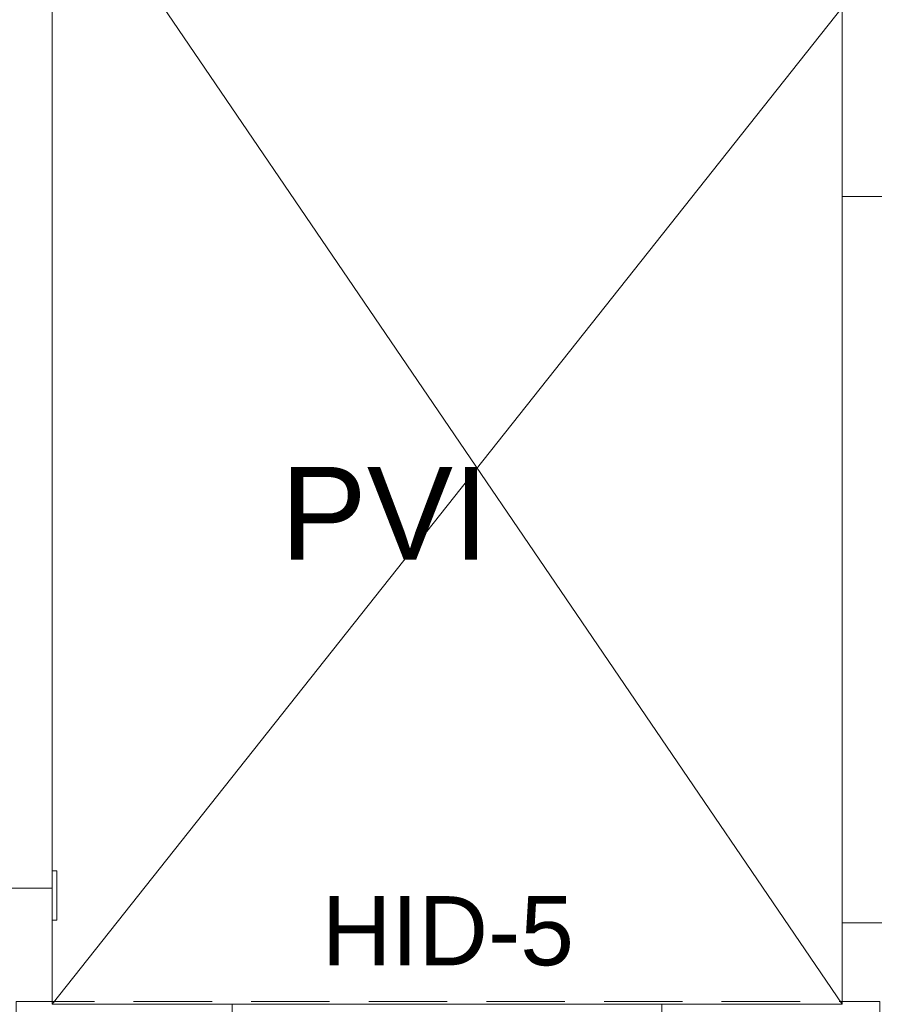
# Model space of a CAD drawing. Header units: millimetres. Extents: x 567 to 934, y -1 to 364.
# Tile 435 of 656: x 756.54 to 760.02, y 47.77 to 51.75. Entities that reach past the tile are written whole.
import ezdxf

# ---------------------------------------------------------------- set-up
doc = ezdxf.new("R2010")
doc.units = ezdxf.units.MM
doc.header["$MEASUREMENT"] = 0
doc.linetypes.add('HIDDEN2', pattern=[0.47625, 0.3175, -0.15875])
doc.linetypes.add('NULL', pattern=[0])
doc.layers.add('ARQ FINA', color=8, linetype='Continuous')
doc.layers.add('DI-Detalhes', color=1, linetype='HIDDEN2', lineweight=9)
doc.layers.add('Textos', color=7, linetype='Continuous', lineweight=9)
doc.styles.add('Arial', font='arial.ttf')

msp = doc.modelspace()

# ---------------------------------------------------------------- linework, layer by layer
at = {"layer": 'ARQ FINA', "lineweight": 5}
for p, q in [((756.6678, 52.4647), (759.8678, 47.7654)), ((756.6678, 50.3254), (756.6678, 52.4647)), ((756.6678, 51.9054), (756.6678, 48.3054)), ((759.8678, 51.8005), (756.6678, 47.7654)), ((759.8678, 51.8005), (759.8678, 51.0354)), ((759.8678, 51.0354), (759.8678, 48.0954)), ((760.0278, 51.0354), (759.8678, 51.0354)), ((756.6878, 48.3054), (756.6678, 48.3054)), ((756.6678, 48.3054), (756.6678, 48.1054)), ((756.6878, 48.1054), (756.6878, 48.3054)), ((756.6678, 48.2354), (756.3878, 48.2354)), ((756.6678, 47.7654), (756.6678, 48.2354)), ((756.6678, 48.1054), (756.6878, 48.1054)), ((759.8678, 48.0954), (760.0278, 48.0954)), ((759.8678, 48.0954), (759.8678, 47.7654)), ((757.3978, 47.7654), (756.6678, 47.7654)), ((759.1378, 47.7654), (757.3978, 47.7654)), ((757.3978, 47.7654), (757.3978, 47.6054)), ((759.8678, 47.7654), (759.1378, 47.7654)), ((759.1378, 47.6054), (759.1378, 47.7654))]:
    msp.add_line(p, q, dxfattribs=at)
at = {"layer": 'DI-Detalhes'}
msp.add_lwpolyline([(756.522, 47.7769), (760.0196, 47.7769), (760.0196, 43.4388), (756.522, 43.4388), (756.522, 47.7769)], dxfattribs=at)

# ---------------------------------------------------------------- texts
at = {"layer": 'ARQ FINA', "linetype": 'NULL', "lineweight": 5, "insert": (757.5931, 49.566), "char_height": 0.375, "width": 1.689215, "attachment_point": 7, "line_spacing_factor": 0.9, "style": 'Arial'}
msp.add_mtext('PVI', dxfattribs=at)
at = {"layer": 'Textos', "linetype": 'NULL', "insert": (758.2708, 47.9193), "char_height": 0.28, "width": 2.042805, "attachment_point": 8, "line_spacing_factor": 0.6, "style": 'Arial'}
msp.add_mtext('HID-5', dxfattribs=at)

doc.saveas('drawing.dxf')
